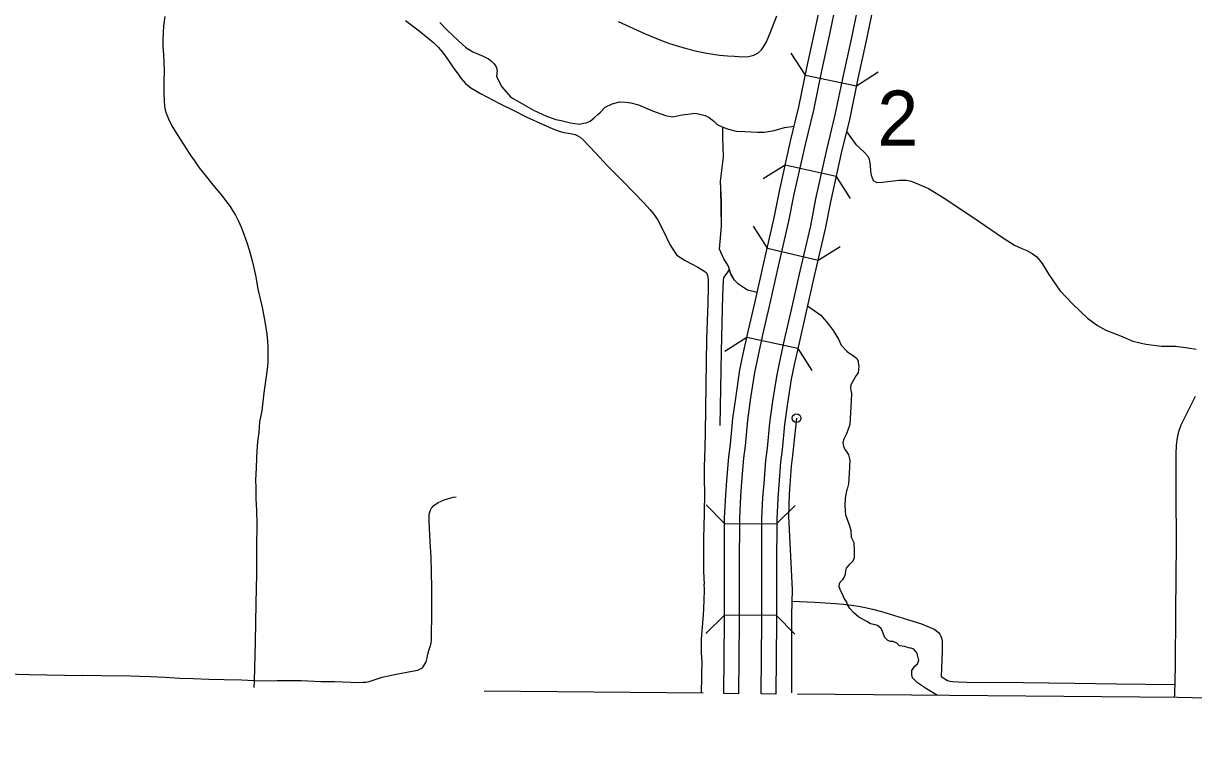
# Model space of a CAD drawing. Extents: x 670147 to 673275, y 705573 to 707613.
# Drawn here: x 671478.7 to 671613.5, y 706012.7 to 706095.5 of the extents above; entities that cross this region are included whole.
import ezdxf

# ---------------------------------------------------------------- set-up
doc = ezdxf.new("R2010")
doc.units = 0
for name, color, linetype in [('19', 7, 'Continuous'), ('2', 7, 'Continuous'), ('33', 7, 'Continuous'), ('34', 7, 'Continuous'), ('35', 7, 'Continuous'), ('37', 7, 'Continuous'), ('39', 7, 'Continuous'), ('43', 7, 'Continuous')]:
    doc.layers.add(name, color=color, linetype=linetype)

msp = doc.modelspace()

# ---------------------------------------------------------------- linework, layer by layer
at = {"layer": '19'}
for p, q in [((671561.11, 706018.33), (671559.41, 706018.35)), ((671565.41, 706018.29), (671563.71, 706018.31))]:
    msp.add_line(p, q, dxfattribs=at)
for points in [[(671559.41, 706018.35), (671559.48, 706026.71), (671559.48, 706032.88), (671559.51, 706038.57), (671559.63, 706041.19), (671559.77, 706042.88), (671559.99, 706045.61), (671560.17, 706047.06), (671560.46, 706050.01), (671560.82, 706052.63), (671561.27, 706055.61), (671561.66, 706057.47), (671562.22, 706060.02), (671562.97, 706063.3), (671564.01, 706067.94), (671565.21, 706073.1), (671565.81, 706076.19), (671567.11, 706081.93), (671568.07, 706085.9), (671568.99, 706090.4), (671569.91, 706094.61), (671570.67, 706098.16)], [(671572.33, 706097.79), (671571.57, 706094.25), (671570.65, 706090.05), (671569.73, 706085.53), (671568.77, 706081.55), (671567.48, 706075.84), (671566.87, 706072.74), (671565.67, 706067.57), (671564.63, 706062.93), (671563.88, 706059.65), (671563.33, 706057.11), (671562.95, 706055.31), (671562.5, 706052.39), (671562.15, 706049.81), (671561.86, 706046.88), (671561.68, 706045.44), (671561.47, 706042.74), (671561.32, 706041.08), (671561.21, 706038.53), (671561.18, 706032.87), (671561.18, 706026.7), (671561.11, 706018.33)], [(671563.71, 706018.31), (671563.78, 706026.69), (671563.78, 706032.86), (671563.81, 706038.47), (671563.92, 706040.91), (671564.06, 706042.53), (671564.27, 706045.17), (671564.45, 706046.59), (671564.73, 706049.51), (671565.07, 706052.02), (671565.51, 706054.84), (671565.87, 706056.56), (671566.42, 706059.08), (671567.17, 706062.36), (671568.2, 706066.99), (671569.42, 706072.2), (671570.02, 706075.31), (671571.3, 706080.96), (671572.26, 706084.96), (671573.19, 706089.51), (671574.11, 706093.7), (671574.87, 706097.22)], [(671576.52, 706096.85), (671575.77, 706093.34), (671574.86, 706089.16), (671573.92, 706084.59), (671572.95, 706080.57), (671571.69, 706074.96), (671571.08, 706071.84), (671569.86, 706066.61), (671568.83, 706061.98), (671568.08, 706058.71), (671567.53, 706056.21), (671567.18, 706054.54), (671566.75, 706051.77), (671566.42, 706049.31), (671566.14, 706046.4), (671565.96, 706045), (671565.75, 706042.38), (671565.62, 706040.8), (671565.51, 706038.43), (671565.48, 706032.86), (671565.48, 706026.69), (671565.41, 706018.29)]]:
    msp.add_lwpolyline(points, dxfattribs=at)
at = {"layer": '2'}
for points in [[(671557.02, 706018.39), (671531.83, 706018.63)], [(671819.49, 706012.71), (671717.69, 706015.45), (671611.72, 706017.88), (671567.89, 706018.29)]]:
    msp.add_lwpolyline(points, dxfattribs=at)
at = {"layer": '33'}
for points in [[(671495.03, 706096.31), (671494.89, 706095.19), (671494.83, 706094.42), (671494.8, 706093.53), (671494.8, 706092.8), (671494.86, 706091.93), (671494.92, 706090.94), (671494.96, 706090.13), (671494.93, 706088.72), (671494.92, 706087.38), (671494.95, 706086.58), (671494.99, 706085.99), (671495.08, 706085.56), (671495.19, 706085.17), (671495.45, 706084.53), (671495.82, 706083.7), (671496.45, 706082.73), (671497.21, 706081.52), (671497.94, 706080.36), (671498.44, 706079.67), (671499, 706078.88), (671499.67, 706078.02), (671500.72, 706076.73), (671501.61, 706075.67), (671502.03, 706075.13), (671502.55, 706074.43), (671502.83, 706073.98), (671503.17, 706073.41), (671503.47, 706072.82), (671503.86, 706071.98), (671504.13, 706071.24), (671504.5, 706070.18), (671504.76, 706069.43), (671505.07, 706068.34), (671505.3, 706067.38), (671505.51, 706066.31), (671505.76, 706064.9), (671506.23, 706062.84), (671506.57, 706060.94), (671506.76, 706059.72), (671506.85, 706058.92), (671506.88, 706058.29), (671506.91, 706057.64), (671506.89, 706057.07), (671506.88, 706056.52), (671506.86, 706056.01), (671506.7, 706054.86), (671506.45, 706052.97)], [(671547.24, 706095.73), (671550.28, 706094.33), (671552.22, 706093.55), (671553.14, 706093.2), (671553.93, 706092.96), (671554.95, 706092.66), (671556.29, 706092.32), (671557.45, 706092.07), (671558.93, 706091.86), (671559.83, 706091.77), (671560.66, 706091.73), (671561.57, 706091.64), (671562.27, 706091.7), (671562.87, 706091.86), (671563.35, 706092.09), (671563.76, 706092.45), (671563.99, 706092.79), (671564.35, 706093.39), (671564.79, 706094.51), (671565.51, 706096.37)], [(671506.45, 706052.97), (671506.19, 706050.89), (671505.94, 706049.63), (671505.84, 706048.39), (671505.71, 706047.32), (671505.61, 706046.28), (671505.59, 706045.48), (671505.55, 706044.3), (671505.48, 706042.96), (671505.5, 706042.04), (671505.53, 706040.78), (671505.59, 706039.46), (671505.63, 706037.85), (671505.57, 706035.26), (671505.59, 706032.1), (671505.53, 706028.76), (671505.44, 706024.25), (671505.32, 706019.83), (671505.29, 706019.06)], [(671613.72, 706052.55), (671612.59, 706050.32), (671612.29, 706049.71), (671612.07, 706049.23), (671611.87, 706048.72), (671611.76, 706048.34), (671611.66, 706047.98), (671611.58, 706047.57), (671611.54, 706047.27), (671611.52, 706046.9), (671611.49, 706045.95), (671611.48, 706045.05), (671611.49, 706041.46), (671611.51, 706035.67), (671611.44, 706027.76), (671611.4, 706021.54)], [(671567.8, 706050.06), (671567.31, 706045.77), (671567.18, 706044.51), (671566.95, 706041.3), (671566.87, 706038.79), (671567.29, 706030.29), (671567.23, 706027.4), (671567.22, 706018.45)], [(671556.87, 706022.25), (671556.8, 706018.4)], [(671611.4, 706021.54), (671611.31, 706018.25), (671611.3, 706017.88)], [(671505.32, 706019.83), (671503.86, 706019.91), (671501.87, 706019.92), (671500.08, 706019.96), (671498.29, 706020.03), (671496.75, 706020.1), (671495.07, 706020.2), (671493.38, 706020.28), (671492.1, 706020.3), (671491.13, 706020.34), (671487.72, 706020.4), (671485.51, 706020.42)], [(671584.44, 706020.31), (671585.19, 706019.86), (671585.46, 706019.77), (671585.75, 706019.73), (671586.39, 706019.7), (671587.39, 706019.68), (671593.93, 706019.62), (671599.76, 706019.55), (671604.63, 706019.47), (671611.34, 706019.39)]]:
    msp.add_lwpolyline(points, dxfattribs=at)
msp.add_circle((671567.8, 706050.06), 0.5, dxfattribs=at)
at = {"layer": '34'}
for points in [[(671522.74, 706095.82), (671524.33, 706094.63), (671525.35, 706093.81), (671526.01, 706093.25), (671526.5, 706092.78), (671526.78, 706092.45), (671527.11, 706092.02), (671527.7, 706091.22), (671528.31, 706090.32), (671528.8, 706089.65), (671529.18, 706089.17), (671529.67, 706088.59), (671530.29, 706088.08), (671531.39, 706087.44), (671533.57, 706086.29), (671535.23, 706085.49), (671536.71, 706084.72), (671538.59, 706083.86), (671539.72, 706083.36), (671540.35, 706083.12), (671540.98, 706082.94), (671541.76, 706082.82), (671542.29, 706082.7), (671542.53, 706082.6), (671542.87, 706082.4), (671543.23, 706082.1), (671544.62, 706080.62), (671546.07, 706079.07), (671547.74, 706077.37), (671550.26, 706074.82), (671550.91, 706074.09), (671551.34, 706073.54), (671551.8, 706072.85), (671552.44, 706071.65), (671553.21, 706070.04), (671553.8, 706069.07), (671553.99, 706068.81)], [(671553.99, 706068.81), (671553.99, 706068.81), (671554.95, 706068.2), (671556.44, 706067.43), (671557.23, 706066.94), (671557.41, 706066.77), (671557.54, 706066.48), (671557.6, 706066.04), (671557.61, 706065.13), (671557.56, 706063.3), (671557.43, 706059.15), (671557.36, 706053.86), (671557.27, 706048.4), (671557.24, 706046.59), (671557.16, 706044.48), (671557.16, 706042.96), (671557.18, 706041.49), (671557.16, 706039.08), (671557.06, 706036.19), (671557.08, 706034.05), (671557.09, 706032.45), (671557.16, 706030.96)], [(671505.32, 706019.83), (671507.96, 706019.85), (671510.75, 706019.86), (671513, 706019.74), (671514.56, 706019.72), (671517.38, 706019.64), (671517.83, 706019.65), (671518.19, 706019.68), (671518.56, 706019.74), (671518.92, 706019.84), (671519.48, 706020.06), (671520.08, 706020.24), (671520.79, 706020.39), (671521.68, 706020.58), (671523.52, 706020.93), (671524.16, 706021.05), (671524.41, 706021.16), (671524.69, 706021.33), (671524.9, 706021.63), (671525.13, 706022), (671525.23, 706022.48), (671525.31, 706022.89), (671525.44, 706023.32), (671525.61, 706023.78), (671525.7, 706024.14), (671525.73, 706024.53), (671525.73, 706025.33), (671525.77, 706027.12), (671525.8, 706028.71), (671525.77, 706030.52), (671525.74, 706032.36), (671525.7, 706034.07), (671525.61, 706035.81), (671525.5, 706037.38), (671525.46, 706038.29), (671525.49, 706038.95), (671525.59, 706039.38), (671525.76, 706039.71), (671526.03, 706040.01), (671526.53, 706040.36), (671527.21, 706040.65), (671528.23, 706040.95), (671528.6, 706041.01)], [(671556.87, 706022.25), (671556.83, 706023.36), (671556.86, 706024.6), (671556.96, 706026.02), (671557.09, 706027.39), (671557.17, 706029.01), (671557.2, 706030.32), (671557.16, 706030.96)], [(671567.26, 706028.99), (671569.9, 706028.87), (671572.28, 706028.73), (671573.15, 706028.66), (671574.14, 706028.53), (671574.92, 706028.41), (671575.88, 706028.22), (671576.55, 706028.05), (671577.57, 706027.78), (671578.56, 706027.5), (671579.56, 706027.2), (671580.57, 706026.89), (671582.2, 706026.36), (671583.63, 706025.78), (671583.93, 706025.59), (671584.15, 706025.38), (671584.3, 706025.19), (671584.43, 706024.97), (671584.5, 706024.74), (671584.55, 706024.47), (671584.55, 706023.25), (671584.44, 706020.31)], [(671432.82, 706021.77), (671438.82, 706021.61), (671444.58, 706021.49), (671448.84, 706021.32), (671452.62, 706021.22), (671458.38, 706021.12), (671472.21, 706020.75), (671479.41, 706020.56), (671485.51, 706020.42)]]:
    msp.add_lwpolyline(points, dxfattribs=at)
at = {"layer": '35'}
for points in [[(671526.7, 706095.62), (671527.56, 706094.72), (671528.84, 706093.5), (671529.71, 706092.73), (671530.51, 706092.22), (671531.7, 706091.74), (671532.31, 706091.42), (671532.71, 706091.11), (671532.97, 706090.86), (671533.18, 706090.5), (671533.32, 706090.12), (671533.24, 706089.4), (671533.83, 706088.18), (671534.86, 706087.05), (671535.06, 706086.89), (671537.5, 706085.52), (671539.01, 706084.81), (671540.08, 706084.43), (671540.67, 706084.32), (671541.75, 706084.07), (671542.27, 706083.97), (671542.78, 706083.92), (671543.24, 706084.01), (671543.57, 706084.05), (671544.02, 706084.24), (671544.5, 706084.62), (671544.92, 706085), (671545.23, 706085.29), (671545.76, 706085.86)], [(671545.76, 706085.86), (671546.55, 706086.26), (671547.45, 706086.47), (671548.08, 706086.45), (671548.71, 706086.36), (671549.58, 706086.11), (671551.2, 706085.44), (671552.69, 706084.91), (671553.49, 706084.76), (671554.62, 706084.97), (671555.59, 706085.1), (671556.05, 706085.16), (671556.49, 706085.1), (671557.27, 706084.91), (671557.73, 706084.68), (671558.26, 706084.26), (671558.64, 706083.88), (671559.31, 706083.54), (671559.94, 706083.31), (671560.85, 706083.08), (671561.84, 706083.04), (671563.31, 706082.98), (671564.07, 706082.98), (671565.23, 706083.19), (671566.42, 706083.52), (671567.53, 706083.67)], [(671573.56, 706083.06), (671574.64, 706081.57), (671575.57, 706080.69), (671575.99, 706080.23), (671576.17, 706079.87), (671576.27, 706079.16), (671576.31, 706078.48), (671576.39, 706078.02), (671576.62, 706077.41), (671577.03, 706077.18), (671577.66, 706077.24), (671579.63, 706077.44), (671580.44, 706077.47), (671581, 706077.33), (671581.46, 706077.16), (671581.9, 706076.94), (671582.99, 706076.48), (671584.87, 706075.34), (671588.83, 706072.69), (671591.41, 706070.92), (671592.9, 706069.97), (671593.73, 706069.59), (671594.3, 706069.34), (671594.94, 706069.02), (671595.47, 706068.63), (671596.1, 706067.85), (671596.85, 706066.58), (671598.12, 706064.77), (671599.61, 706063.18), (671601.3, 706061.55), (671602.44, 706060.71), (671603.43, 706060.17), (671605.12, 706059.54), (671606.52, 706058.91), (671608.01, 706058.59), (671609.81, 706058.35), (671611.47, 706058.35), (671612.85, 706058.17), (671613.81, 706057.99)], [(671569.05, 706062.98), (671570.58, 706061.91), (671571.44, 706060.93), (671572.01, 706060.14), (671572.63, 706059.15), (671572.93, 706058.46), (671573.57, 706057.77), (671573.83, 706057.59), (671574.19, 706057.36), (671574.51, 706057.11), (671574.75, 706056.92), (671574.88, 706056.67), (671574.89, 706056.42), (671574.98, 706056.03), (671574.88, 706055.29), (671574.65, 706054.97), (671574.2, 706054.15), (671574.06, 706053.89), (671573.99, 706053.53), (671574.06, 706053.23), (671574.12, 706052.9), (671574.1, 706052.06), (671573.94, 706049.31), (671573.73, 706048.8), (671573.53, 706048.27), (671573.25, 706047.65), (671573.14, 706047.24), (671573.21, 706046.82), (671573.35, 706046.43), (671573.55, 706046.2), (671573.77, 706045.85), (671573.92, 706045.22), (671573.86, 706043.69), (671573.79, 706042.51), (671573.61, 706041.88)], [(671584.01, 706018.14), (671582.78, 706018.91), (671581.72, 706019.59), (671581.15, 706020.18), (671581.06, 706020.52), (671581.08, 706020.99), (671581.41, 706021.51), (671581.72, 706021.79), (671581.86, 706022.2), (671581.72, 706022.79), (671581.67, 706023.02), (671581.32, 706023.47), (671580.96, 706023.57), (671580.68, 706023.61), (671580.25, 706023.76), (671579.66, 706023.85), (671579.35, 706024.16), (671578.91, 706024.35), (671578.62, 706024.35), (671578.31, 706024.44), (671577.98, 706024.8), (671577.7, 706025.48), (671577.53, 706025.84), (671577.13, 706026.17), (671576.68, 706026.31), (671576.3, 706026.36), (671575.88, 706026.66), (671574.96, 706027.14), (671574.39, 706027.63), (671573.92, 706028.13), (671573.68, 706028.6), (671573.54, 706028.93), (671573.26, 706029.31), (671573.14, 706029.72), (671572.85, 706030.21), (671572.71, 706030.68), (671572.74, 706030.97), (671572.83, 706031.16), (671573.11, 706031.49), (671573.28, 706031.73), (671573.42, 706032.08), (671573.47, 706032.48), (671573.56, 706032.77), (671573.94, 706033.26), (671574.32, 706033.64), (671574.48, 706034.01), (671574.48, 706034.79), (671574.44, 706035.69), (671574.13, 706036.31), (671574.08, 706037.11), (671573.87, 706037.87), (671573.47, 706038.88), (671573.4, 706039.97), (671573.42, 706040.84), (671573.61, 706041.88)]]:
    msp.add_lwpolyline(points, dxfattribs=at)
at = {"layer": '39'}
for p, q in [((671568.82, 706089.56), (671567.19, 706092.09)), ((671568.82, 706089.56), (671574.68, 706088.3)), ((671574.68, 706088.3), (671577.2, 706089.92)), ((671566.49, 706079.19), (671563.96, 706077.59)), ((671572.34, 706077.87), (671566.49, 706079.19)), ((671572.34, 706077.87), (671573.95, 706075.33)), ((671564.44, 706069.61), (671562.85, 706072.16)), ((671564.44, 706069.61), (671570.28, 706068.25)), ((671570.28, 706068.25), (671572.83, 706069.83)), ((671562.08, 706059.35), (671559.55, 706057.73)), ((671567.94, 706058.06), (671562.08, 706059.35)), ((671567.94, 706058.06), (671569.56, 706055.54)), ((671559.48, 706037.93), (671557.38, 706040.06)), ((671565.48, 706037.89), (671567.62, 706040)), ((671559.48, 706037.93), (671565.48, 706037.89)), ((671559.48, 706027.37), (671557.34, 706025.26)), ((671565.48, 706027.33), (671559.48, 706027.37)), ((671565.48, 706027.33), (671567.59, 706025.2))]:
    msp.add_line(p, q, dxfattribs=at)
at = {"layer": '43'}
for points in [[(671559, 706049.21), (671559.14, 706057.72), (671559.32, 706064.2), (671559.36, 706065.86), (671559.43, 706066.25), (671559.82, 706066.75), (671560.06, 706067.17), (671559.96, 706067.56), (671559.43, 706068.38), (671558.93, 706069.51), (671559.14, 706072.17), (671559.14, 706075.03), (671559.04, 706077.34), (671559.39, 706080.1), (671559.32, 706082.4), (671559.31, 706083.54)], [(671559.08, 706076.43), (671559.04, 706077.34), (671559.39, 706080.1), (671559.32, 706082.4), (671559.31, 706083.54)], [(671560.18, 706066.73), (671559.96, 706067.56), (671559.43, 706068.38), (671558.93, 706069.51), (671559.14, 706072.17), (671559.08, 706076.43)], [(671563.25, 706064.52), (671562.13, 706064.8), (671561.1, 706065.48), (671560.64, 706065.94), (671560.28, 706066.56), (671560.06, 706067.17)], [(671563.25, 706064.52), (671562.13, 706064.8), (671561.1, 706065.48), (671560.64, 706065.94), (671560.18, 706066.73)]]:
    msp.add_lwpolyline(points, dxfattribs=at)

# ---------------------------------------------------------------- texts
at = {"layer": '37'}
msp.add_text('2', height=6.34, dxfattribs=at).set_placement((671577.1, 706081.43))

doc.saveas('drawing.dxf')
